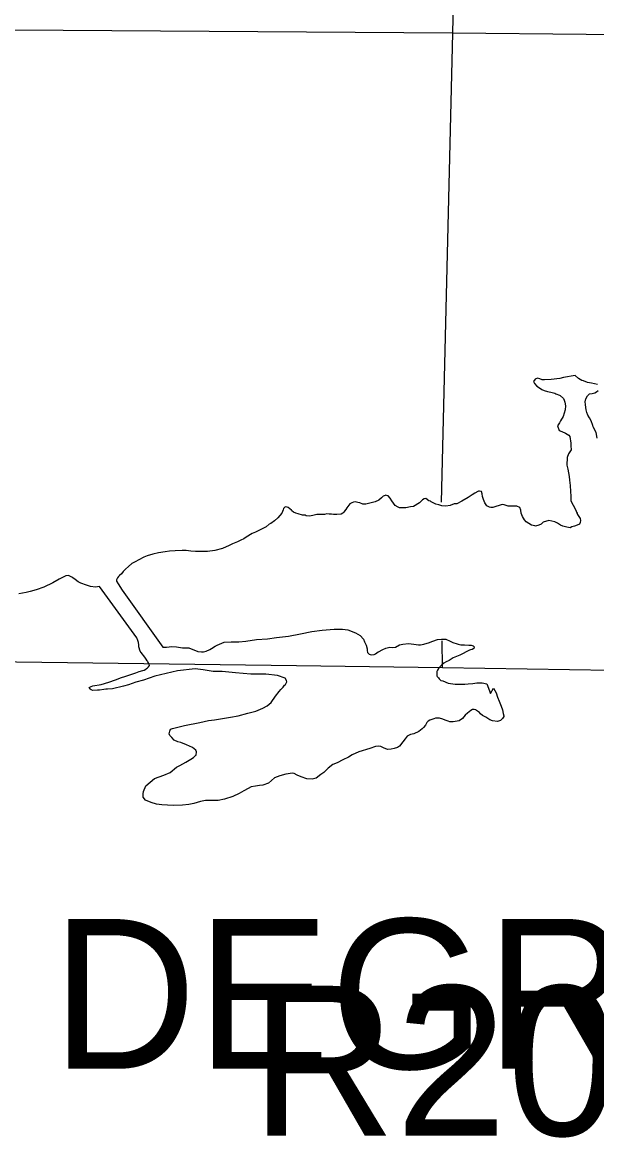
# Model space of a CAD drawing. Extents: x 369523 to 838377, y 495025 to 936819.
# Drawn here: x 556573 to 561433, y 818622 to 828059 of the extents above; entities that cross this region are included whole.
import ezdxf

# ---------------------------------------------------------------- set-up
doc = ezdxf.new("R2010")
doc.units = 0
for name, color, linetype in [('21', 7, 'Continuous'), ('Level 10', 7, 'Continuous'), ('Level 22', 7, 'Continuous'), ('Level 6', 7, 'Continuous')]:
    doc.layers.add(name, color=color, linetype=linetype)

msp = doc.modelspace()

# ---------------------------------------------------------------- linework, layer by layer
at = {"layer": 'Level 10'}
for points in [[(561439.8, 824995.7), (561389.8, 825005.2), (561355.8, 825012.9), (561319.8, 825024.6), (561307.8, 825028.5), (561277.7, 825046.2), (561249.6, 825070), (561152, 825055.1), (561122.1, 825046.8), (561046.4, 825038.1), (560990.6, 825033.6), (560970.6, 825035.4), (560950.6, 825041.3), (560930.6, 825047.1), (560910.7, 825040.9), (560898.9, 825020.8), (560905, 825002.8), (560925.2, 824981), (560941.2, 824971.1), (560967.3, 824953.4), (560987.3, 824943.5), (561017.3, 824935.8), (561043.3, 824930), (561079.3, 824920.4), (561087.3, 824916.4), (561117.3, 824904.7), (561123.4, 824900.8), (561151.5, 824877), (561157.6, 824863), (561163.7, 824845.1), (561170, 824813.1), (561166.3, 824781.1), (561148.8, 824724.9), (561127.2, 824686.7), (561117.4, 824670.6), (561101.6, 824644.4), (561115.9, 824606.5), (561137.9, 824596.7), (561168, 824583), (561196.1, 824565.2), (561206.1, 824553.3), (561214.6, 824497.3), (561214.8, 824475.3), (561217.1, 824441.3), (561195.4, 824407.1), (561181.7, 824377), (561180.3, 824310.9)], [(561437.7, 824541.4), (561427.3, 824589.3), (561402.9, 824637.1), (561400.8, 824649.1), (561386.5, 824687), (561372.4, 824712.9), (561358.2, 824734.8), (561348, 824758.7), (561343.8, 824780.7), (561341.7, 824800.7), (561337.5, 824824.7), (561335.3, 824846.7), (561341.1, 824872.7), (561354.8, 824898.9), (561370.6, 824915), (561394.5, 824919.2), (561416.4, 824925.4), (561432.3, 824931.6), (561446.2, 824943.7)], [(561180.3, 824310.9), (561188.6, 824277), (561199, 824217), (561203.3, 824185), (561207.7, 824141.1), (561210.1, 824089.1), (561212.5, 824049.1), (561212.5, 824039), (561214.8, 824013), (561216.8, 824005.1), (561249.3, 823941.3), (561259.4, 823923.4), (561271.6, 823893.5), (561293.9, 823859.7), (561296, 823843.7), (561294.1, 823827.7), (561286.3, 823813.6), (561266.4, 823805.4), (561244.6, 823795.2), (561222.7, 823789), (561206.8, 823782.8), (561178.8, 823786.6), (561144.8, 823796.3), (561126.8, 823804.1), (561100.7, 823819.9), (561078.7, 823831.7), (561028.7, 823843.3), (560980.9, 823828.8), (560963.1, 823812.6), (560943.2, 823804.5), (560915.4, 823796.2), (560909.4, 823798.1), (560881.4, 823803.9), (560837.2, 823833.5), (560821.1, 823849.4), (560804.9, 823877.2), (560794.7, 823907.2), (560790.5, 823931.1), (560782.4, 823953.1), (560758.3, 823964.9), (560714.4, 823966.5), (560682.5, 823966.2), (560650.5, 823975.9), (560632.5, 823979.7), (560554.9, 823955), (560537, 823952.8), (560525, 823956.7), (560502.9, 823968.5), (560486.8, 823992.4), (560474.5, 824020.3), (560466.3, 824048.3), (560464.2, 824068.2), (560458, 824088.2), (560440, 824092), (560432, 824092), (560426.1, 824089.9), (560402.2, 824075.7), (560378.4, 824061.5), (560344.7, 824037.1), (560291.1, 824006.6), (560249.4, 823986.2), (560225.5, 823984), (560191.7, 823971.7), (560155.8, 823965.4), (560121.9, 823967.1), (560095.9, 823976.8), (560071.9, 823982.6), (560049.8, 823992.4), (560031.8, 824002.3), (560025.8, 824008.2), (560011.8, 824010.1), (559985.7, 824029.9), (559973.7, 824027.8), (559957.8, 824019.6), (559934.1, 823993.4), (559882.5, 823962.9), (559856.6, 823958.6), (559816.8, 823950.3), (559788.8, 823952), (559762.9, 823951.8), (559752.9, 823955.7), (559728.8, 823971.5), (559712.7, 823989.4), (559698.6, 824011.2), (559686.4, 824033.1), (559668.3, 824053), (559664.3, 824053), (559646.3, 824058.8), (559642.3, 824056.8), (559626.4, 824048.6), (559610.6, 824036.5), (559590.8, 824016.3), (559559, 824002), (559525.1, 823993.7), (559513.2, 823989.5), (559503.3, 823987.4), (559479.4, 823981.2), (559455.4, 823983), (559429.4, 823992.8), (559411.4, 823996.6), (559389.4, 824002.4)], [(559389.4, 824002.4), (559375.5, 823998.3), (559359.6, 823994.1), (559343.7, 823984), (559318, 823949.7), (559310.2, 823937.7), (559294.4, 823915.5), (559284.5, 823905.4), (559270.6, 823897.3), (559234.7, 823894.9), (559206.8, 823894.7), (559188.8, 823896.5), (559168.9, 823896.3), (559148.9, 823900.2), (559129, 823896), (559105, 823893.8), (559065.2, 823893.4), (559031.3, 823885.1), (559003.4, 823880.8), (558975.5, 823884.6), (558965.4, 823888.5), (558943.5, 823890.3), (558907.5, 823900), (558887.5, 823905.8), (558867.5, 823915.6), (558853.4, 823925.5), (558851.4, 823931.5), (558823.2, 823953.2), (558813.2, 823957.1), (558797.3, 823959), (558783.4, 823944.9), (558779.5, 823934.8), (558767.8, 823906.7), (558736.2, 823866.4), (558706.5, 823842.1), (558676.8, 823819.8), (558660.9, 823811.7), (558635.1, 823791.4), (558603.3, 823773.1), (558563.6, 823752.7), (558545.7, 823744.6), (558517.9, 823734.3)], [(558780, 823936.1), (558779.5, 823934.8), (558767.8, 823906.7), (558736.2, 823866.4), (558706.5, 823842.1), (558676.8, 823819.8), (558660.9, 823811.7), (558635.1, 823791.4), (558603.3, 823773.1), (558563.6, 823752.7), (558545.7, 823744.6), (558517.9, 823734.3)], [(559305.6, 823931.2), (559294.4, 823915.5), (559284.5, 823905.4), (559270.6, 823897.3), (559234.7, 823894.9), (559206.8, 823894.7), (559188.8, 823896.5), (559168.9, 823896.3), (559148.9, 823900.2), (559129, 823896), (559105, 823893.8), (559065.2, 823893.4), (559031.3, 823885.1), (559003.4, 823880.8), (558975.5, 823884.6), (558965.4, 823888.5), (558943.5, 823890.3), (558907.5, 823900), (558887.5, 823905.8), (558867.5, 823915.6), (558853.4, 823925.5), (558851.4, 823931.5), (558846.1, 823935.5)], [(561263.7, 823913), (561271.6, 823893.5), (561293.9, 823859.7), (561296, 823843.7), (561294.1, 823827.7), (561286.3, 823813.6), (561266.4, 823805.4), (561244.6, 823795.2), (561222.7, 823789), (561206.8, 823782.8), (561178.8, 823786.6), (561144.8, 823796.3), (561126.8, 823804.1), (561100.7, 823819.9), (561078.7, 823831.7), (561028.7, 823843.3), (560980.9, 823828.8), (560963.1, 823812.6), (560943.2, 823804.5), (560915.4, 823796.2), (560909.4, 823798.1), (560881.4, 823803.9), (560837.2, 823833.5), (560821.1, 823849.4), (560804.9, 823877.2), (560794.7, 823907.2), (560792.9, 823917.4)], [(558517.9, 823734.3), (558466.3, 823702.8), (558448.3, 823688.9), (558422.3, 823677), (558392.3, 823663.1), (558350.4, 823645.3), (558322.4, 823631.4), (558266.4, 823605.6), (558200.5, 823589.9), (558138.6, 823582.2), (558084.7, 823580.4), (558038.8, 823580.6), (557998.9, 823584.8), (557959.1, 823589), (557925.2, 823591.1), (557867.3, 823587.4), (557817.4, 823583.6), (557781.4, 823577.8), (557725.5, 823570), (557677.6, 823560.2), (557629.7, 823544.4), (557601.7, 823534.5), (557557.7, 823510.7), (557527.7, 823494.8), (557499.7, 823479), (557471.7, 823455.1), (557445.6, 823433.2), (557427.6, 823411.2), (557411.5, 823393.3), (557395.5, 823377.4), (557387.5, 823371.4), (557377.5, 823359.4), (557371.4, 823347.5), (557369.4, 823341.5), (557369.4, 823331.5), (557385.2, 823307.4), (557418.9, 823253.2), (557761.9, 822771.4), (557793.8, 822771.2), (557837.8, 822777), (557877.7, 822774.9), (557893.6, 822772.8), (557929.5, 822766.6), (557981.4, 822766.4), (557987.3, 822764.4), (558025.2, 822748.2), (558057.1, 822736), (558089, 822731.9), (558106.9, 822733.8), (558128.9, 822737.7), (558158.9, 822751.6), (558174.9, 822759.5), (558204.9, 822779.4), (558220.9, 822789.3), (558280.8, 822813.1), (558338.7, 822816.8), (558404.6, 822816.5), (558464.4, 822822.3), (558554.3, 822835.9), (558648.1, 822841.5), (558723.9, 822853.1), (558823.8, 822864.7), (558925.6, 822884.3), (559021.4, 822905.8), (559109.3, 822915.5), (559211.1, 822923), (559282.9, 822924.7), (559326.8, 822918.5), (559392.5, 822892.2), (559430.3, 822870), (559460.1, 822839.8), (559468, 822817.8), (559481.8, 822789.7), (559489.7, 822757.7), (559489.6, 822743.7), (559493.5, 822727.6), (559501.5, 822719.6), (559507.4, 822713.6), (559517.4, 822709.5), (559531.3, 822707.5), (559549.3, 822711.4), (559561.3, 822715.3), (559583.3, 822731.2), (559587.3, 822733.2), (559623.3, 822753.1), (559647.3, 822765), (559681.2, 822770.8), (559709.2, 822768.7), (559729.1, 822772.6), (559763.1, 822790.5), (559791.1, 822798.3), (559839, 822804.1), (559884.9, 822797.9), (559924.7, 822791.7), (559940.7, 822791.7), (559970.7, 822797.5), (559998.6, 822805.4), (560008.6, 822809.4), (560046.6, 822823.2), (560084.6, 822837.1), (560120.5, 822840.9)], [(558517.9, 823734.3), (558466.3, 823702.8), (558448.3, 823688.9), (558422.3, 823677), (558392.3, 823663.1), (558350.4, 823645.3), (558322.4, 823631.4), (558266.4, 823605.6), (558200.5, 823589.9), (558138.6, 823582.2), (558084.7, 823580.4), (558038.8, 823580.6), (557998.9, 823584.8), (557959.1, 823589), (557925.2, 823591.1), (557867.3, 823587.4), (557817.4, 823583.6), (557781.4, 823577.8), (557725.5, 823570), (557677.6, 823560.2), (557629.7, 823544.4), (557601.7, 823534.5), (557557.7, 823510.7), (557527.7, 823494.8), (557499.7, 823479), (557471.7, 823455.1), (557445.6, 823433.2), (557427.6, 823411.2), (557411.5, 823393.3), (557395.5, 823377.4), (557387.5, 823371.4), (557377.5, 823359.4), (557371.4, 823347.5), (557369.4, 823341.5), (557369.4, 823331.5), (557385.2, 823307.4), (557418.9, 823253.2), (557761.9, 822771.4), (557793.8, 822771.2), (557837.8, 822777), (557877.7, 822774.9), (557893.6, 822772.8), (557929.5, 822766.6), (557981.4, 822766.4), (557987.3, 822764.4), (558025.2, 822748.2), (558057.1, 822736), (558089, 822731.9), (558106.9, 822733.8), (558128.9, 822737.7), (558158.9, 822751.6), (558174.9, 822759.5), (558204.9, 822779.4), (558220.9, 822789.3), (558280.8, 822813.1), (558338.7, 822816.8), (558404.6, 822816.5), (558464.4, 822822.3), (558554.3, 822835.9), (558648.1, 822841.5), (558723.9, 822853.1), (558823.8, 822864.7), (558925.6, 822884.3), (559021.4, 822905.8), (559109.3, 822915.5), (559211.1, 822923), (559282.9, 822924.7), (559326.8, 822918.5), (559392.5, 822892.2), (559430.3, 822870), (559460.1, 822839.8), (559468, 822817.8), (559481.8, 822789.7), (559489.7, 822757.7), (559489.6, 822743.7), (559493.5, 822727.6), (559501.5, 822719.6), (559507.4, 822713.6), (559517.4, 822709.5), (559531.3, 822707.5), (559549.3, 822711.4), (559561.3, 822715.3), (559583.3, 822731.2), (559587.3, 822733.2), (559623.3, 822753.1), (559647.3, 822765), (559681.2, 822770.8), (559709.2, 822768.7), (559729.1, 822772.6), (559763.1, 822790.5), (559791.1, 822798.3), (559839, 822804.1), (559884.9, 822797.9), (559924.7, 822791.7), (559940.7, 822791.7), (559970.7, 822797.5), (559998.6, 822805.4), (560008.6, 822809.4), (560046.6, 822823.2), (560084.6, 822837.1), (560120.5, 822840.9)], [(558036.5, 822590), (557886.7, 822570.7), (557788.9, 822549.1), (557695, 822525.5), (557599.1, 822493.9), (557533.2, 822476.2), (557471.2, 822452.5), (557429.3, 822440.7), (557335.4, 822419.1), (557293.5, 822415.3), (557279.5, 822415.3), (557261.6, 822413.4), (557225.6, 822409.6), (557209.7, 822407.6), (557169.8, 822405.8), (557155.8, 822411.9), (557147.9, 822415.9), (557145.9, 822419.9), (557139.9, 822431.9), (557155.9, 822437.9), (557169.9, 822443.8), (557239.8, 822457.5), (557303.7, 822477.2), (557361.7, 822497), (557413.6, 822514.8), (557441.6, 822524.7), (557481.6, 822538.5), (557533.5, 822556.3), (557561.5, 822566.1), (557591.5, 822576), (557603.5, 822578), (557617.5, 822585.9), (557623.5, 822591.9), (557633.5, 822597.8), (557635.5, 822599.8), (557641.5, 822605.8), (557649.5, 822617.8), (557647.6, 822627.8), (557641.6, 822639.8), (557635.7, 822647.9), (557631.7, 822653.9), (557629.7, 822655.9), (557619.8, 822671.9), (557609.9, 822688), (557578.2, 822726.2), (557570.2, 822738.2), (557558.4, 822776.3), (557558.5, 822792.3), (557556.6, 822812.3), (557550.7, 822828.3), (557540.8, 822852.4), (557227.5, 823284.1), (557191.6, 823280.2), (557149.7, 823284.4), (557115.8, 823296.6), (557068, 823314.8), (557046.1, 823324.9), (557020.3, 823345), (557000.4, 823359.1), (556992.4, 823363.2), (556964.6, 823379.3), (556940.6, 823375.4), (556884.6, 823347.6), (556830.6, 823315.8), (556754.6, 823280.2), (556690.7, 823256.4), (556640.7, 823242.6), (556606.8, 823234.8), (556542.9, 823223.1)], [(558036.5, 822590), (557886.7, 822570.7), (557788.9, 822549.1), (557695, 822525.5), (557599.1, 822493.9), (557533.2, 822476.2), (557471.2, 822452.5), (557429.3, 822440.7), (557335.4, 822419.1), (557293.5, 822415.3), (557279.5, 822415.3), (557261.6, 822413.4), (557225.6, 822409.6), (557209.7, 822407.6), (557169.8, 822405.8), (557155.8, 822411.9), (557147.9, 822415.9), (557145.9, 822419.9), (557139.9, 822431.9), (557155.9, 822437.9), (557169.9, 822443.8), (557239.8, 822457.5), (557303.7, 822477.2), (557361.7, 822497), (557413.6, 822514.8), (557441.6, 822524.7), (557481.6, 822538.5), (557533.5, 822556.3), (557561.5, 822566.1), (557591.5, 822576), (557603.5, 822578), (557617.5, 822585.9), (557623.5, 822591.9), (557633.5, 822597.8), (557635.5, 822599.8), (557641.5, 822605.8), (557649.5, 822617.8), (557647.6, 822627.8), (557641.6, 822639.8), (557635.7, 822647.9), (557631.7, 822653.9), (557629.7, 822655.9), (557619.8, 822671.9), (557609.9, 822688), (557578.2, 822726.2), (557570.2, 822738.2), (557558.4, 822776.3), (557558.5, 822792.3), (557556.6, 822812.3), (557550.7, 822828.3), (557540.8, 822852.4), (557227.5, 823284.1), (557191.6, 823280.2), (557149.7, 823284.4), (557115.8, 823296.6), (557068, 823314.8), (557046.1, 823324.9), (557020.3, 823345), (557000.4, 823359.1), (556992.4, 823363.2), (556964.6, 823379.3), (556940.6, 823375.4), (556884.6, 823347.6), (556830.6, 823315.8), (556754.6, 823280.2), (556690.7, 823256.4), (556640.7, 823242.6), (556606.8, 823234.8), (556542.9, 823223.1)], [(560120.5, 822840.9), (560156.4, 822838.7), (560194.2, 822822.6), (560216.1, 822812.5), (560224.1, 822808.4), (560244, 822802.3), (560261.9, 822796.2), (560283.9, 822792.1), (560313.8, 822792), (560349.7, 822789.9), (560371.6, 822789.8), (560387.6, 822783.7), (560395.5, 822775.6), (560393.5, 822761.6), (560379.5, 822753.7), (560365.5, 822749.8), (560355.5, 822745.8), (560273.5, 822704.1), (560219.5, 822682.4), (560183.5, 822660.5), (560159.5, 822646.6), (560139.5, 822636.7), (560123.5, 822622.8), (560115.5, 822616.8), (560093.4, 822590.9), (560085.4, 822576.9), (560081.4, 822564.9), (560079.2, 822530.9), (560083.2, 822524.9), (560093.1, 822512.8), (560101, 822502.8), (560113, 822490.7), (560130.9, 822486.7), (560174.7, 822466.4), (560236.5, 822458.2), (560260.4, 822458.1), (560316.3, 822457.8), (560344.3, 822461.7), (560384.2, 822465.5), (560418.1, 822469.4), (560444.1, 822471.2), (560464, 822469.2), (560501.9, 822463), (560533.4, 822378.8), (560559.6, 822424.7), (560581.3, 822384.6), (560593.2, 822348.5), (560607, 822314.4), (560624.7, 822272.3), (560636.6, 822242.3), (560642.4, 822210.2), (560648.3, 822192.2), (560646.3, 822186.2), (560636.2, 822168.2), (560618.2, 822152.3), (560594.2, 822142.4), (560550.4, 822148.6), (560528.5, 822156.7), (560494.6, 822178.8), (560466.8, 822195), (560448.9, 822209.1), (560441, 822219.1), (560417.1, 822235.2), (560411.1, 822241.3), (560395.2, 822245.3), (560381.2, 822243.4), (560367.2, 822235.5), (560339.2, 822213.6), (560319.1, 822195.6), (560297.1, 822167.7), (560269.1, 822149.8), (560219.1, 822140.1), (560189.2, 822140.2), (560175.3, 822146.3), (560151.4, 822154.4), (560131.5, 822162.5), (560101.6, 822170.6), (560067.6, 822170.7), (560053.7, 822166.8), (560021.7, 822154.9), (560005.7, 822147), (559995.7, 822135), (559993.6, 822129.1), (559983.6, 822111.1), (559967.5, 822091.1), (559955.5, 822081.2), (559927.5, 822057.3), (559885.5, 822039.5), (559857.6, 822033.6), (559829.6, 822017.7), (559811.5, 821997.8), (559793.4, 821971.9), (559763.3, 821934), (559747.3, 821922), (559719.4, 821914.1), (559693.4, 821908.3), (559663.5, 821906.4), (559629.6, 821920.6), (559607.7, 821932.7), (559585.8, 821934.8), (559561.8, 821930.9)], [(560120.5, 822840.9), (560156.4, 822838.7), (560194.2, 822822.6), (560216.1, 822812.5), (560224.1, 822808.4), (560244, 822802.3), (560261.9, 822796.2), (560283.9, 822792.1), (560313.8, 822792), (560349.7, 822789.9), (560371.6, 822789.8), (560387.6, 822783.7), (560395.5, 822775.6), (560393.5, 822761.6), (560379.5, 822753.7), (560365.5, 822749.8), (560355.5, 822745.8), (560273.5, 822704.1), (560219.5, 822682.4), (560183.5, 822660.5), (560159.5, 822646.6), (560139.5, 822636.7), (560123.5, 822622.8), (560115.5, 822616.8), (560093.4, 822590.9), (560085.4, 822576.9), (560081.4, 822564.9), (560079.2, 822530.9), (560083.2, 822524.9), (560093.1, 822512.8), (560101, 822502.8), (560113, 822490.7), (560130.9, 822486.7), (560174.7, 822466.4), (560236.5, 822458.2), (560260.4, 822458.1), (560316.3, 822457.8), (560344.3, 822461.7), (560384.2, 822465.5), (560418.1, 822469.4), (560444.1, 822471.2), (560464, 822469.2), (560501.9, 822463), (560533.4, 822378.8), (560559.6, 822424.7), (560581.3, 822384.6), (560593.2, 822348.5), (560607, 822314.4), (560624.7, 822272.3), (560636.6, 822242.3), (560642.4, 822210.2), (560648.3, 822192.2), (560646.3, 822186.2), (560636.2, 822168.2), (560618.2, 822152.3), (560594.2, 822142.4), (560550.4, 822148.6), (560528.5, 822156.7), (560494.6, 822178.8), (560466.8, 822195), (560448.9, 822209.1), (560441, 822219.1), (560417.1, 822235.2), (560411.1, 822241.3), (560395.2, 822245.3), (560381.2, 822243.4), (560367.2, 822235.5), (560339.2, 822213.6), (560319.1, 822195.6), (560297.1, 822167.7), (560269.1, 822149.8), (560219.1, 822140.1), (560189.2, 822140.2), (560175.3, 822146.3), (560151.4, 822154.4), (560131.5, 822162.5), (560101.6, 822170.6), (560067.6, 822170.7), (560053.7, 822166.8), (560021.7, 822154.9), (560005.7, 822147), (559995.7, 822135), (559993.6, 822129.1), (559983.6, 822111.1), (559967.5, 822091.1), (559955.5, 822081.2), (559927.5, 822057.3), (559885.5, 822039.5), (559857.6, 822033.6), (559829.6, 822017.7), (559811.5, 821997.8), (559793.4, 821971.9), (559763.3, 821934), (559747.3, 821922), (559719.4, 821914.1), (559693.4, 821908.3), (559663.5, 821906.4), (559629.6, 821920.6), (559607.7, 821932.7), (559585.8, 821934.8), (559561.8, 821930.9)], [(559561.8, 821930.9), (559511.9, 821915.1), (559420, 821885.5), (559364, 821859.7), (559332, 821841.8), (559286, 821818), (559238, 821794.2), (559200, 821778.4), (559162, 821748.5), (559123.9, 821712.7), (559099.9, 821694.8), (559059.9, 821664.9), (559025.9, 821655.1), (558980, 821657.3), (558932.2, 821675.5), (558898.4, 821689.7), (558874.5, 821701.8), (558858.5, 821705.9), (558802.6, 821698.1), (558750.7, 821682.3), (558706.7, 821666.5), (558682.7, 821644.6), (558654.7, 821622.7), (558608.7, 821604.9), (558580.8, 821601), (558546.8, 821597.2), (558508.9, 821589.4), (558482.9, 821577.5), (558446.9, 821555.6), (558406.9, 821533.8), (558354.9, 821508), (558285, 821486.3), (558229.1, 821474.5), (558181.2, 821474.7), (558123.3, 821475), (558081.4, 821467.2), (558025.4, 821449.4), (557981.5, 821439.6), (557927.6, 821433.9), (557849.8, 821432.2), (557754, 821436.6), (557708.2, 821442.8), (557664.3, 821457), (557614.6, 821477.3), (557594.7, 821503.4), (557594.8, 821531.4), (557598.9, 821551.4), (557617.1, 821599.3), (557691.2, 821661), (557771.1, 821688.7), (557825.1, 821712.5), (557877.2, 821756.3), (557905.1, 821770.1), (557957.1, 821797.9), (557999.2, 821823.8), (558021.2, 821839.7), (558037.2, 821855.6), (558043.2, 821859.6), (558047.3, 821885.6), (558041.4, 821901.6), (558013.6, 821921.8), (557961.8, 821946), (557914, 821964.2), (557888.1, 821972.3), (557858.2, 821986.5), (557838.4, 822008.6), (557822.5, 822024.7), (557816.6, 822038.7), (557820.6, 822062.7), (557826.7, 822078.7), (557844.7, 822084.6), (557946.6, 822110.2), (558074.4, 822135.6), (558148.2, 822151.3), (558198.1, 822157.1), (558250.1, 822166.8), (558333.9, 822180.5), (558399.8, 822192.2), (558479.7, 822213.8), (558525.6, 822225.7), (558549.6, 822231.5), (558607.6, 822257.3), (558643.6, 822275.2), (558677.6, 822305), (558713.8, 822356.9), (558745.9, 822396.8), (558759.9, 822412.7), (558780, 822434.6), (558792, 822450.6), (558800, 822456.6), (558810.1, 822478.5), (558808.1, 822490.5), (558796.2, 822508.6), (558732.5, 822532.9), (558632.8, 822543.4), (558507.1, 822543.9), (558375.5, 822554.5), (558263.8, 822565), (558188, 822567.4), (558104.3, 822581.7), (558036.5, 822590)], [(559561.8, 821930.9), (559511.9, 821915.1), (559420, 821885.5), (559364, 821859.7), (559332, 821841.8), (559286, 821818), (559238, 821794.2), (559200, 821778.4), (559162, 821748.5), (559123.9, 821712.7), (559099.9, 821694.8), (559059.9, 821664.9), (559025.9, 821655.1), (558980, 821657.3), (558932.2, 821675.5), (558898.4, 821689.7), (558874.5, 821701.8), (558858.5, 821705.9), (558802.6, 821698.1), (558750.7, 821682.3), (558706.7, 821666.5), (558682.7, 821644.6), (558654.7, 821622.7), (558608.7, 821604.9), (558580.8, 821601), (558546.8, 821597.2), (558508.9, 821589.4), (558482.9, 821577.5), (558446.9, 821555.6), (558406.9, 821533.8), (558354.9, 821508), (558285, 821486.3), (558229.1, 821474.5), (558181.2, 821474.7), (558123.3, 821475), (558081.4, 821467.2), (558025.4, 821449.4), (557981.5, 821439.6), (557927.6, 821433.9), (557849.8, 821432.2), (557754, 821436.6), (557708.2, 821442.8), (557664.3, 821457), (557614.6, 821477.3), (557594.7, 821503.4), (557594.8, 821531.4), (557598.9, 821551.4), (557617.1, 821599.3), (557691.2, 821661), (557771.1, 821688.7), (557825.1, 821712.5), (557877.2, 821756.3), (557905.1, 821770.1), (557957.1, 821797.9), (557999.2, 821823.8), (558021.2, 821839.7), (558037.2, 821855.6), (558043.2, 821859.6), (558047.3, 821885.6), (558041.4, 821901.6), (558013.6, 821921.8), (557961.8, 821946), (557914, 821964.2), (557888.1, 821972.3), (557858.2, 821986.5), (557838.4, 822008.6), (557822.5, 822024.7), (557816.6, 822038.7), (557820.6, 822062.7), (557826.7, 822078.7), (557844.7, 822084.6), (557946.6, 822110.2), (558074.4, 822135.6), (558148.2, 822151.3), (558198.1, 822157.1), (558250.1, 822166.8), (558333.9, 822180.5), (558399.8, 822192.2), (558479.7, 822213.8), (558525.6, 822225.7), (558549.6, 822231.5), (558607.6, 822257.3), (558643.6, 822275.2), (558677.6, 822305), (558713.8, 822356.9), (558745.9, 822396.8), (558759.9, 822412.7), (558780, 822434.6), (558792, 822450.6), (558800, 822456.6), (558810.1, 822478.5), (558808.1, 822490.5), (558796.2, 822508.6), (558732.5, 822532.9), (558632.8, 822543.4), (558507.1, 822543.9), (558375.5, 822554.5), (558263.8, 822565), (558188, 822567.4), (558104.3, 822581.7), (558036.5, 822590)]]:
    msp.add_lwpolyline(points, dxfattribs=at)
at = {"layer": 'Level 22'}
for points in [[(560273.1, 830657.7), (560213.3, 827966.3), (560117.6, 823999)], [(564737.5, 827921.4), (560213.3, 827966.3), (554858.4, 828003.6), (549573.2, 828051.5)], [(560127.4, 822598.7), (560126.4, 822826.9)]]:
    msp.add_lwpolyline(points, dxfattribs=at)
at = {"layer": 'Level 6'}
msp.add_lwpolyline([(544176.1, 823451.5), (544177, 822747.9), (549090.8, 822718), (549432, 822706.5), (553470, 822682.4), (554796.7, 822670.5), (558892.5, 822616.2), (560127.4, 822598.7), (564067.5, 822539.1), (565418.2, 822541.1), (566619.7, 822542.1)], dxfattribs=at)
msp.add_lwpolyline([(544176.1, 823451.5), (544177, 822747.9), (549090.8, 822718), (549432, 822706.5), (553470, 822682.4), (554796.7, 822670.5), (558892.5, 822616.2), (560127.4, 822598.7), (564067.5, 822539.1), (565418.2, 822541.1), (566619.7, 822542.1)], dxfattribs=at)

# ---------------------------------------------------------------- texts
at = {"layer": '21'}
msp.add_text('R20W', height=1267.2, dxfattribs=at).set_placement((558506.5, 818639.5))
at = {"layer": 'Level 10'}
msp.add_text('DEGRAY', height=1267.2, dxfattribs=at).set_placement((556822.3, 819205))

doc.saveas('drawing.dxf')
